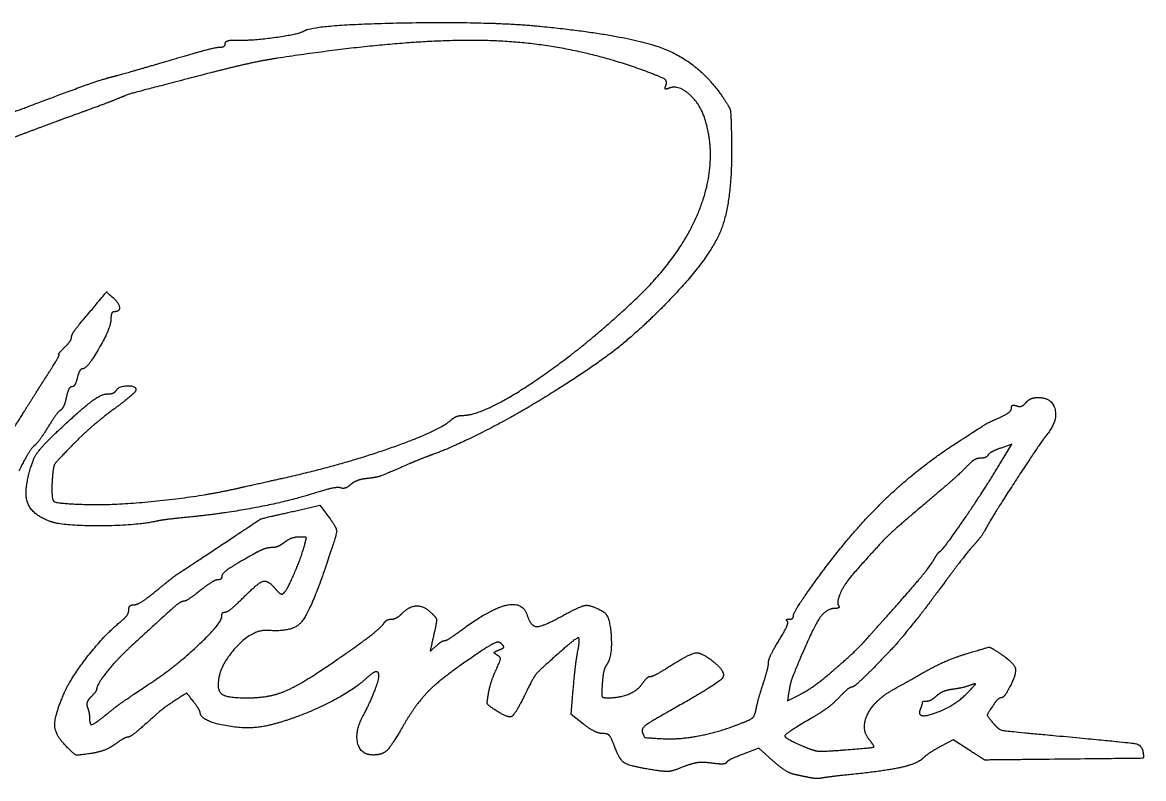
# Model space of a CAD drawing. Extents: x -37878.7 to -37844.7, y -19791.4 to -19769.4.
# Drawn here: x -37850.796 to -37850.044, y -19790.099 to -19789.592 of the extents above; entities that cross this region are included whole.
import ezdxf

# ---------------------------------------------------------------- set-up
doc = ezdxf.new("R2010")
doc.units = 0
doc.layers.add('SH_Data', color=7, linetype='Continuous')

msp = doc.modelspace()

# ---------------------------------------------------------------- linework, layer by layer
at = {"layer": 'SH_Data'}
for points in [[(-37850.13731, -19789.88384), (-37850.13192, -19789.87492), (-37850.13928, -19789.87748)], [(-37850.61462, -19789.92001), (-37850.59662, -19789.91596), (-37850.59195, -19789.92214)], [(-37850.41969, -19790.06283), (-37850.42801, -19790.05648), (-37850.42656, -19790.03943)], [(-37850.28169, -19790.04084), (-37850.28271, -19790.0473), (-37850.27407, -19790.04287)], [(-37850.29272, -19790.08716), (-37850.3019, -19790.07887), (-37850.31246, -19790.08296)], [(-37850.16087, -19790.08016), (-37850.17151, -19790.07335), (-37850.17989, -19790.07786)]]:
    msp.add_lwpolyline(points, dxfattribs=at)
for points in [[(-37850.65122, -19789.60364), (-37850.64164, -19789.60393), (-37850.61065, -19789.59956), (-37850.60722, -19789.59745)], [(-37850.60722, -19789.59745), (-37850.60044, -19789.59325), (-37850.48342, -19789.59096), (-37850.44902, -19789.59434)], [(-37850.44902, -19789.59434), (-37850.38976, -19789.60018), (-37850.34225, -19789.61846), (-37850.32645, -19789.64152)], [(-37850.66397, -19789.60837), (-37850.66191, -19789.60837), (-37850.66022, -19789.60725), (-37850.66022, -19789.60587)], [(-37850.66022, -19789.60587), (-37850.66022, -19789.6045), (-37850.65617, -19789.6035), (-37850.65122, -19789.60364)], [(-37850.37655, -19789.62508), (-37850.42708, -19789.60609), (-37850.53507, -19789.6021), (-37850.62542, -19789.61588)], [(-37850.69697, -19789.61703), (-37850.68088, -19789.61227), (-37850.66603, -19789.60837), (-37850.66397, -19789.60837)], [(-37850.73582, -19789.62817), (-37850.73054, -19789.6268), (-37850.71306, -19789.62179), (-37850.69697, -19789.61703)], [(-37850.62542, -19789.61588), (-37850.63466, -19789.61729), (-37850.65464, -19789.62165), (-37850.66982, -19789.62558)], [(-37850.75982, -19789.63601), (-37850.7519, -19789.63306), (-37850.7411, -19789.62953), (-37850.73582, -19789.62817)], [(-37850.66982, -19789.62558), (-37850.72083, -19789.63878), (-37850.72511, -19789.64), (-37850.73582, -19789.64436)], [(-37850.36422, -19789.63372), (-37850.36325, -19789.6312), (-37850.36669, -19789.62879), (-37850.37655, -19789.62508)], [(-37850.81622, -19789.65659), (-37850.80152, -19789.65151), (-37850.79506, -19789.64915), (-37850.75982, -19789.63601)], [(-37850.36181, -19789.63579), (-37850.36441, -19789.63679), (-37850.36515, -19789.63616), (-37850.36422, -19789.63372)], [(-37850.33845, -19789.6557), (-37850.34167, -19789.64594), (-37850.35613, -19789.63361), (-37850.36181, -19789.63579)], [(-37850.32645, -19789.64152), (-37850.32148, -19789.64876), (-37850.32057, -19789.6531), (-37850.32024, -19789.67096)], [(-37850.73582, -19789.64436), (-37850.73846, -19789.64544), (-37850.74872, -19789.64926), (-37850.75862, -19789.65285)], [(-37850.75862, -19789.65285), (-37850.76852, -19789.65644), (-37850.78364, -19789.66202), (-37850.79222, -19789.66526)], [(-37850.38395, -19789.77689), (-37850.35298, -19789.74747), (-37850.32913, -19789.68394), (-37850.33845, -19789.6557)], [(-37850.79222, -19789.66526), (-37850.8008, -19789.66849), (-37850.817, -19789.6744), (-37850.82822, -19789.67838)], [(-37850.32024, -19789.67096), (-37850.31949, -19789.71174), (-37850.33559, -19789.75144), (-37850.365, -19789.78133)], [(-37850.75802, -19789.79433), (-37850.73948, -19789.77218), (-37850.74018, -19789.77276), (-37850.73609, -19789.77615)], [(-37850.73609, -19789.77615), (-37850.73181, -19789.7797), (-37850.73087, -19789.78597), (-37850.73462, -19789.78597)], [(-37850.50064, -19789.85557), (-37850.48653, -19789.85557), (-37850.41845, -19789.80967), (-37850.38395, -19789.77689)], [(-37850.73462, -19789.78597), (-37850.73594, -19789.78597), (-37850.73702, -19789.78826), (-37850.73702, -19789.79106)], [(-37850.365, -19789.78133), (-37850.38359, -19789.80023), (-37850.41599, -19789.82514), (-37850.44649, -19789.84397)], [(-37850.76342, -19789.80297), (-37850.76342, -19789.80177), (-37850.76099, -19789.79788), (-37850.75802, -19789.79433)], [(-37850.73702, -19789.79106), (-37850.73702, -19789.79661), (-37850.75295, -19789.82437), (-37850.75614, -19789.82437)], [(-37850.76822, -19789.80997), (-37850.76558, -19789.80733), (-37850.76342, -19789.80418), (-37850.76342, -19789.80297)], [(-37850.78097, -19789.83043), (-37850.77544, -19789.82182), (-37850.77139, -19789.81477), (-37850.77197, -19789.81477)], [(-37850.77197, -19789.81477), (-37850.77255, -19789.81477), (-37850.77086, -19789.81261), (-37850.76822, -19789.80997)], [(-37850.75614, -19789.82437), (-37850.75722, -19789.82437), (-37850.75878, -19789.82707), (-37850.75961, -19789.83037)], [(-37850.80302, -19789.86545), (-37850.79642, -19789.8548), (-37850.7865, -19789.83905), (-37850.78097, -19789.83043)], [(-37850.75961, -19789.83037), (-37850.76044, -19789.83367), (-37850.76209, -19789.83637), (-37850.76328, -19789.83637)], [(-37850.76328, -19789.83637), (-37850.76447, -19789.83637), (-37850.76615, -19789.8396), (-37850.76702, -19789.84354)], [(-37850.73942, -19789.84117), (-37850.73694, -19789.84117), (-37850.73424, -19789.84009), (-37850.73342, -19789.83877)], [(-37850.72022, -19789.8384), (-37850.72022, -19789.83951), (-37850.72697, -19789.84542), (-37850.73522, -19789.85153)], [(-37850.73342, -19789.83877), (-37850.73163, -19789.83586), (-37850.72022, -19789.83554), (-37850.72022, -19789.8384)], [(-37850.77182, -19789.86533), (-37850.75615, -19789.85071), (-37850.74336, -19789.84117), (-37850.73942, -19789.84117)], [(-37850.76702, -19789.84354), (-37850.76788, -19789.84749), (-37850.76963, -19789.85136), (-37850.77091, -19789.85215)], [(-37850.44649, -19789.84397), (-37850.46567, -19789.85582), (-37850.50692, -19789.87681), (-37850.52102, -19789.8819)], [(-37850.1288, -19789.84917), (-37850.12692, -19789.84989), (-37850.12408, -19789.84893), (-37850.12251, -19789.84703)], [(-37850.12251, -19789.84703), (-37850.12093, -19789.84513), (-37850.11724, -19789.84357), (-37850.11432, -19789.84357)], [(-37850.11432, -19789.84357), (-37850.10486, -19789.84357), (-37850.10115, -19789.85962), (-37850.10854, -19789.86859)], [(-37850.77091, -19789.85215), (-37850.77218, -19789.85293), (-37850.77599, -19789.85807), (-37850.77938, -19789.86357)], [(-37850.73522, -19789.85153), (-37850.74347, -19789.85763), (-37850.75598, -19789.86849), (-37850.76301, -19789.87566)], [(-37850.14002, -19789.85693), (-37850.13573, -19789.855), (-37850.13222, -19789.85217), (-37850.13222, -19789.85064)], [(-37850.13222, -19789.85064), (-37850.13222, -19789.84911), (-37850.13068, -19789.84845), (-37850.1288, -19789.84917)], [(-37850.62062, -19789.8975), (-37850.58369, -19789.88931), (-37850.51742, -19789.86642), (-37850.50884, -19789.85889)], [(-37850.50884, -19789.85889), (-37850.50675, -19789.85707), (-37850.50306, -19789.85557), (-37850.50064, -19789.85557)], [(-37850.169, -19789.87396), (-37850.15006, -19789.8617), (-37850.14821, -19789.86062), (-37850.14002, -19789.85693)], [(-37850.79316, -19789.89997), (-37850.79041, -19789.88692), (-37850.78426, -19789.87693), (-37850.77182, -19789.86533)], [(-37850.77938, -19789.86357), (-37850.78277, -19789.86907), (-37850.7869, -19789.87466), (-37850.78856, -19789.876)], [(-37850.10854, -19789.86859), (-37850.11268, -19789.87362), (-37850.14553, -19789.92406), (-37850.14868, -19789.93024)], [(-37850.78856, -19789.876), (-37850.79022, -19789.87733), (-37850.79488, -19789.88496), (-37850.79891, -19789.89294)], [(-37850.76301, -19789.87566), (-37850.77374, -19789.8866), (-37850.7759, -19789.89027), (-37850.77643, -19789.89851)], [(-37850.26362, -19789.96647), (-37850.24137, -19789.93567), (-37850.19634, -19789.89164), (-37850.169, -19789.87396)], [(-37850.13928, -19789.87748), (-37850.14332, -19789.87889), (-37850.14723, -19789.88102), (-37850.14797, -19789.88221)], [(-37850.52102, -19789.8819), (-37850.52564, -19789.88357), (-37850.53268, -19789.88636), (-37850.53666, -19789.8881)], [(-37850.18011, -19789.94677), (-37850.17729, -19789.94482), (-37850.14907, -19789.90332), (-37850.13731, -19789.88384)], [(-37850.15329, -19789.88437), (-37850.15548, -19789.88437), (-37850.15947, -19789.8868), (-37850.16215, -19789.88977)], [(-37850.14797, -19789.88221), (-37850.14871, -19789.8834), (-37850.1511, -19789.88437), (-37850.15329, -19789.88437)], [(-37850.53666, -19789.8881), (-37850.55372, -19789.89555), (-37850.55861, -19789.89725), (-37850.56524, -19789.89799)], [(-37850.16215, -19789.88977), (-37850.16483, -19789.89274), (-37850.17728, -19789.9038), (-37850.18982, -19789.91436)], [(-37850.77782, -19789.9268), (-37850.78827, -19789.9229), (-37850.79537, -19789.91047), (-37850.79316, -19789.89997)], [(-37850.77643, -19789.89851), (-37850.77728, -19789.91196), (-37850.77324, -19789.91483), (-37850.75262, -19789.91538)], [(-37850.65422, -19789.905), (-37850.6463, -19789.90322), (-37850.63118, -19789.89984), (-37850.62062, -19789.8975)], [(-37850.56524, -19789.89799), (-37850.5691, -19789.89843), (-37850.57396, -19789.90026), (-37850.57604, -19789.90206)], [(-37850.75262, -19789.91538), (-37850.73337, -19789.9159), (-37850.67554, -19789.9098), (-37850.65422, -19789.905)], [(-37850.58284, -19789.90425), (-37850.58449, -19789.90365), (-37850.59259, -19789.90533), (-37850.60084, -19789.90798)], [(-37850.57604, -19789.90206), (-37850.57812, -19789.90387), (-37850.58118, -19789.90485), (-37850.58284, -19789.90425)], [(-37850.60084, -19789.90798), (-37850.6173, -19789.91326), (-37850.66238, -19789.92175), (-37850.68618, -19789.92405)], [(-37850.18982, -19789.91436), (-37850.20945, -19789.93087), (-37850.22114, -19789.94227), (-37850.23782, -19789.96115)], [(-37850.66862, -19789.94643), (-37850.63697, -19789.9254), (-37850.63558, -19789.92472), (-37850.61462, -19789.92001)], [(-37850.59195, -19789.92214), (-37850.58533, -19789.93089), (-37850.5855, -19789.93577), (-37850.59323, -19789.95832)], [(-37850.70658, -19789.92667), (-37850.7203, -19789.92971), (-37850.76979, -19789.92981), (-37850.77782, -19789.9268)], [(-37850.68618, -19789.92405), (-37850.69452, -19789.92485), (-37850.7037, -19789.92603), (-37850.70658, -19789.92667)], [(-37850.61059, -19789.93725), (-37850.61347, -19789.93729), (-37850.61792, -19789.93891), (-37850.62048, -19789.94085)], [(-37850.60729, -19789.94377), (-37850.6056, -19789.93799), (-37850.60601, -19789.93718), (-37850.61059, -19789.93725)], [(-37850.14868, -19789.93024), (-37850.15044, -19789.93369), (-37850.15433, -19789.93915), (-37850.15732, -19789.94238)], [(-37850.62921, -19789.94437), (-37850.63145, -19789.94437), (-37850.63583, -19789.94578), (-37850.63895, -19789.9475)], [(-37850.62048, -19789.94085), (-37850.62305, -19789.94279), (-37850.62697, -19789.94437), (-37850.62921, -19789.94437)], [(-37850.62198, -19789.97557), (-37850.62018, -19789.97557), (-37850.61042, -19789.95443), (-37850.60729, -19789.94377)], [(-37850.15732, -19789.94238), (-37850.1603, -19789.9456), (-37850.16921, -19789.95695), (-37850.1771, -19789.96759)], [(-37850.70785, -19789.97435), (-37850.69413, -19789.96328), (-37850.69609, -19789.96467), (-37850.66862, -19789.94643)], [(-37850.63895, -19789.9475), (-37850.65336, -19789.95545), (-37850.66262, -19789.96183), (-37850.66262, -19789.96381)], [(-37850.21532, -19789.98973), (-37850.19998, -19789.97261), (-37850.18645, -19789.95625), (-37850.18403, -19789.95191)], [(-37850.18403, -19789.95191), (-37850.18282, -19789.94974), (-37850.18106, -19789.94743), (-37850.18011, -19789.94677)], [(-37850.59323, -19789.95832), (-37850.60347, -19789.98822), (-37850.61546, -19790.00129), (-37850.63142, -19789.99993)], [(-37850.66528, -19789.96597), (-37850.66674, -19789.96597), (-37850.67202, -19789.96921), (-37850.67702, -19789.97317)], [(-37850.66262, -19789.96381), (-37850.66262, -19789.965), (-37850.66382, -19789.96597), (-37850.66528, -19789.96597)], [(-37850.64822, -19789.97797), (-37850.63809, -19789.96784), (-37850.63156, -19789.96602), (-37850.62662, -19789.97197)], [(-37850.27862, -19789.9898), (-37850.27862, -19789.98839), (-37850.27187, -19789.97789), (-37850.26362, -19789.96647)], [(-37850.23782, -19789.96115), (-37850.24367, -19789.96776), (-37850.24995, -19789.98062), (-37850.24849, -19789.98298)], [(-37850.1771, -19789.96759), (-37850.185, -19789.97824), (-37850.19266, -19789.98844), (-37850.19413, -19789.99026)], [(-37850.72165, -19789.98277), (-37850.7198, -19789.98277), (-37850.71359, -19789.97898), (-37850.70785, -19789.97435)], [(-37850.67702, -19789.97317), (-37850.68202, -19789.97713), (-37850.68704, -19789.98038), (-37850.68817, -19789.98038)], [(-37850.62662, -19789.97197), (-37850.62498, -19789.97395), (-37850.62289, -19789.97557), (-37850.62198, -19789.97557)], [(-37850.72502, -19789.9862), (-37850.72502, -19789.98431), (-37850.72351, -19789.98277), (-37850.72165, -19789.98277)], [(-37850.68817, -19789.98038), (-37850.69006, -19789.9804), (-37850.69854, -19789.98765), (-37850.72382, -19790.0109)], [(-37850.66022, -19789.98757), (-37850.6589, -19789.98757), (-37850.6535, -19789.98325), (-37850.64822, -19789.97797)], [(-37850.50346, -19790.00105), (-37850.48322, -19789.98587), (-37850.4605, -19789.98027), (-37850.45751, -19789.98971)], [(-37850.73045, -19789.994), (-37850.72747, -19789.99159), (-37850.72502, -19789.98808), (-37850.72502, -19789.9862)], [(-37850.66262, -19789.9907), (-37850.66262, -19789.98898), (-37850.66154, -19789.98757), (-37850.66022, -19789.98757)], [(-37850.54868, -19789.99237), (-37850.54686, -19789.99237), (-37850.54361, -19789.99062), (-37850.54147, -19789.98847)], [(-37850.54147, -19789.98847), (-37850.5365, -19789.9835), (-37850.52651, -19789.98346), (-37850.52159, -19789.98838)], [(-37850.52159, -19789.98838), (-37850.51841, -19789.99155), (-37850.5182, -19789.99403), (-37850.52029, -19790.00317)], [(-37850.45751, -19789.98971), (-37850.4551, -19789.99729), (-37850.44701, -19789.99742), (-37850.43373, -19789.99007)], [(-37850.43373, -19789.99007), (-37850.42177, -19789.98346), (-37850.41453, -19789.98274), (-37850.40631, -19789.98735)], [(-37850.40631, -19789.98735), (-37850.40195, -19789.98979), (-37850.40026, -19790.0178), (-37850.40416, -19790.02298)], [(-37850.28142, -19789.99237), (-37850.27988, -19789.99237), (-37850.27862, -19789.99122), (-37850.27862, -19789.9898)], [(-37850.25076, -19789.98517), (-37850.25708, -19789.98517), (-37850.26663, -19790.00035), (-37850.27868, -19790.02957)], [(-37850.24849, -19789.98298), (-37850.24775, -19789.98419), (-37850.24877, -19789.98517), (-37850.25076, -19789.98517)], [(-37850.23092, -19790.0072), (-37850.22779, -19790.00367), (-37850.22077, -19789.9958), (-37850.21532, -19789.98973)], [(-37850.19413, -19789.99026), (-37850.20741, -19790.00668), (-37850.21196, -19790.01184), (-37850.22385, -19790.02402)], [(-37850.76852, -19790.04225), (-37850.76403, -19790.03178), (-37850.7408, -19790.00234), (-37850.73045, -19789.994)], [(-37850.70869, -19790.03415), (-37850.69311, -19790.02375), (-37850.66262, -19789.99499), (-37850.66262, -19789.9907)], [(-37850.59662, -19790.02725), (-37850.57803, -19790.01488), (-37850.55564, -19789.9982), (-37850.55391, -19789.99543)], [(-37850.55391, -19789.99543), (-37850.55285, -19789.99375), (-37850.5505, -19789.99237), (-37850.54868, -19789.99237)], [(-37850.28839, -19790.00667), (-37850.28452, -19790.00038), (-37850.282, -19789.99459), (-37850.28279, -19789.9938)], [(-37850.28279, -19789.9938), (-37850.28358, -19789.99302), (-37850.28296, -19789.99237), (-37850.28142, -19789.99237)], [(-37850.63142, -19789.99993), (-37850.64182, -19789.99905), (-37850.66502, -19790.02443), (-37850.66502, -19790.03668)], [(-37850.52029, -19790.00317), (-37850.52263, -19790.01343), (-37850.52253, -19790.01391), (-37850.51872, -19790.01046)], [(-37850.51288, -19790.00677), (-37850.5119, -19790.00677), (-37850.50767, -19790.00419), (-37850.50346, -19790.00105)], [(-37850.42359, -19790.01457), (-37850.42176, -19790.00513), (-37850.42437, -19790.0047), (-37850.43367, -19790.0129)], [(-37850.72382, -19790.0109), (-37850.73294, -19790.01928), (-37850.74662, -19790.03633), (-37850.74662, -19790.03932)], [(-37850.51872, -19790.01046), (-37850.51648, -19790.00843), (-37850.51385, -19790.00677), (-37850.51288, -19790.00677)], [(-37850.47478, -19790.00886), (-37850.47659, -19790.00704), (-37850.48249, -19790.0098), (-37850.49498, -19790.0183)], [(-37850.47642, -19790.01303), (-37850.47345, -19790.01188), (-37850.47297, -19790.01067), (-37850.47478, -19790.00886)], [(-37850.43367, -19790.0129), (-37850.4496, -19790.02695), (-37850.45332, -19790.03136), (-37850.45883, -19790.0427)], [(-37850.29541, -19790.02144), (-37850.29542, -19790.0196), (-37850.29226, -19790.01296), (-37850.28839, -19790.00667)], [(-37850.25102, -19790.02604), (-37850.2431, -19790.01921), (-37850.23406, -19790.01074), (-37850.23092, -19790.0072)], [(-37850.16173, -19790.01534), (-37850.14767, -19790.01113), (-37850.1465, -19790.0111), (-37850.14062, -19790.01495)], [(-37850.49498, -19790.0183), (-37850.51473, -19790.03174), (-37850.53192, -19790.04878), (-37850.54025, -19790.06317)], [(-37850.47765, -19790.01648), (-37850.47984, -19790.01512), (-37850.47952, -19790.01422), (-37850.47642, -19790.01303)], [(-37850.47834, -19790.02635), (-37850.47546, -19790.02007), (-37850.47531, -19790.01792), (-37850.47765, -19790.01648)], [(-37850.42656, -19790.03943), (-37850.42576, -19790.03005), (-37850.42442, -19790.01886), (-37850.42359, -19790.01457)], [(-37850.36104, -19790.02357), (-37850.34807, -19790.01535), (-37850.3405, -19790.01455), (-37850.33281, -19790.0206)], [(-37850.19102, -19790.02802), (-37850.1831, -19790.02351), (-37850.16992, -19790.0178), (-37850.16173, -19790.01534)], [(-37850.14062, -19790.01495), (-37850.13101, -19790.02125), (-37850.1286, -19790.02865), (-37850.13325, -19790.03764)], [(-37850.64508, -19790.04517), (-37850.63203, -19790.04517), (-37850.61295, -19790.03811), (-37850.59662, -19790.02725)], [(-37850.55702, -19790.03048), (-37850.55702, -19790.02742), (-37850.56099, -19790.0279), (-37850.56465, -19790.03141)], [(-37850.48342, -19790.04196), (-37850.48264, -19790.03779), (-37850.48036, -19790.03076), (-37850.47834, -19790.02635)], [(-37850.40416, -19790.02298), (-37850.4054, -19790.02463), (-37850.40671, -19790.0303), (-37850.40707, -19790.03558)], [(-37850.37457, -19790.03077), (-37850.37337, -19790.03077), (-37850.36728, -19790.02753), (-37850.36104, -19790.02357)], [(-37850.33281, -19790.0206), (-37850.32313, -19790.02821), (-37850.32998, -19790.03613), (-37850.36156, -19790.05386)], [(-37850.29893, -19790.03557), (-37850.29699, -19790.02963), (-37850.29541, -19790.02327), (-37850.29541, -19790.02144)], [(-37850.27407, -19790.04287), (-37850.26931, -19790.04043), (-37850.25894, -19790.03286), (-37850.25102, -19790.02604)], [(-37850.22385, -19790.02402), (-37850.23134, -19790.03169), (-37850.23836, -19790.03797), (-37850.23945, -19790.03797)], [(-37850.21058, -19790.03904), (-37850.20775, -19790.0375), (-37850.19894, -19790.03254), (-37850.19102, -19790.02802)], [(-37850.74021, -19790.05648), (-37850.73268, -19790.05039), (-37850.72743, -19790.04666), (-37850.70869, -19790.03415)], [(-37850.56465, -19790.03141), (-37850.57422, -19790.04056), (-37850.61297, -19790.05935), (-37850.63142, -19790.06378)], [(-37850.5676, -19790.05717), (-37850.56347, -19790.0495), (-37850.55702, -19790.03322), (-37850.55702, -19790.03048)], [(-37850.40707, -19790.03558), (-37850.40759, -19790.04316), (-37850.40689, -19790.04517), (-37850.40376, -19790.04517)], [(-37850.38017, -19790.03565), (-37850.37829, -19790.03296), (-37850.37577, -19790.03077), (-37850.37457, -19790.03077)], [(-37850.3037, -19790.05263), (-37850.30301, -19790.04919), (-37850.30087, -19790.04151), (-37850.29893, -19790.03557)], [(-37850.27868, -19790.02957), (-37850.27977, -19790.03221), (-37850.28112, -19790.03728), (-37850.28169, -19790.04084)], [(-37850.76685, -19790.07796), (-37850.77446, -19790.07035), (-37850.77506, -19790.05752), (-37850.76852, -19790.04225)], [(-37850.74662, -19790.03932), (-37850.74662, -19790.04009), (-37850.74831, -19790.0424), (-37850.75036, -19790.04445)], [(-37850.68162, -19790.04773), (-37850.68608, -19790.04192), (-37850.68616, -19790.04191), (-37850.69291, -19790.04634)], [(-37850.66502, -19790.03668), (-37850.66502, -19790.04184), (-37850.65721, -19790.04517), (-37850.64508, -19790.04517)], [(-37850.47881, -19790.05349), (-37850.48379, -19790.05023), (-37850.48458, -19790.04825), (-37850.48342, -19790.04196)], [(-37850.45883, -19790.0427), (-37850.4655, -19790.05641), (-37850.47035, -19790.05903), (-37850.47881, -19790.05349)], [(-37850.40376, -19790.04517), (-37850.39544, -19790.04517), (-37850.38345, -19790.04033), (-37850.38017, -19790.03565)], [(-37850.23945, -19790.03797), (-37850.24055, -19790.03797), (-37850.24439, -19790.0411), (-37850.24801, -19790.04493)], [(-37850.22764, -19790.07343), (-37850.23371, -19790.06601), (-37850.22391, -19790.04626), (-37850.21058, -19790.03904)], [(-37850.19366, -19790.05331), (-37850.19616, -19790.05984), (-37850.17069, -19790.05088), (-37850.16222, -19790.04225)], [(-37850.17164, -19790.03945), (-37850.17549, -19790.03996), (-37850.18044, -19790.04199), (-37850.18263, -19790.04397)], [(-37850.15982, -19790.03672), (-37850.16246, -19790.03771), (-37850.16778, -19790.03894), (-37850.17164, -19790.03945)], [(-37850.16222, -19790.04225), (-37850.15674, -19790.03666), (-37850.15617, -19790.03535), (-37850.15982, -19790.03672)], [(-37850.13325, -19790.03764), (-37850.13539, -19790.04178), (-37850.13808, -19790.04517), (-37850.13921, -19790.04517)], [(-37850.75036, -19790.04445), (-37850.75242, -19790.04651), (-37850.7535, -19790.04976), (-37850.75276, -19790.05168)], [(-37850.69291, -19790.04634), (-37850.70114, -19790.05173), (-37850.70369, -19790.05375), (-37850.7149, -19790.06377)], [(-37850.67708, -19790.05511), (-37850.67711, -19790.05426), (-37850.67915, -19790.05094), (-37850.68162, -19790.04773)], [(-37850.24801, -19790.04493), (-37850.25162, -19790.04875), (-37850.25971, -19790.05487), (-37850.266, -19790.05852)], [(-37850.19222, -19790.04857), (-37850.19222, -19790.04913), (-37850.19287, -19790.05126), (-37850.19366, -19790.05331)], [(-37850.18941, -19790.04757), (-37850.19096, -19790.04757), (-37850.19222, -19790.04802), (-37850.19222, -19790.04857)], [(-37850.18263, -19790.04397), (-37850.18481, -19790.04595), (-37850.18787, -19790.04757), (-37850.18941, -19790.04757)], [(-37850.13921, -19790.04517), (-37850.14034, -19790.04517), (-37850.14299, -19790.04779), (-37850.14508, -19790.05099)], [(-37850.75276, -19790.05168), (-37850.75203, -19790.05359), (-37850.75142, -19790.0567), (-37850.75142, -19790.05857)], [(-37850.75142, -19790.05857), (-37850.75142, -19790.06343), (-37850.748, -19790.06279), (-37850.74021, -19790.05648)], [(-37850.63142, -19790.06378), (-37850.64429, -19790.06688), (-37850.67688, -19790.06069), (-37850.67708, -19790.05511)], [(-37850.56088, -19790.08357), (-37850.56928, -19790.08357), (-37850.5733, -19790.06777), (-37850.5676, -19790.05717)], [(-37850.36156, -19790.05386), (-37850.3748, -19790.06128), (-37850.38101, -19790.0661), (-37850.38017, -19790.06829)], [(-37850.31638, -19790.06328), (-37850.30759, -19790.0599), (-37850.30466, -19790.05744), (-37850.3037, -19790.05263)], [(-37850.14508, -19790.05099), (-37850.14859, -19790.05634), (-37850.14856, -19790.05721), (-37850.14474, -19790.06193)], [(-37850.7149, -19790.06377), (-37850.7197, -19790.06806), (-37850.72452, -19790.07157), (-37850.72562, -19790.07157)], [(-37850.54025, -19790.06317), (-37850.54841, -19790.07728), (-37850.55477, -19790.08357), (-37850.56088, -19790.08357)], [(-37850.40668, -19790.06917), (-37850.40926, -19790.06917), (-37850.41512, -19790.06632), (-37850.41969, -19790.06283)], [(-37850.36622, -19790.07261), (-37850.3557, -19790.07322), (-37850.32956, -19790.06833), (-37850.31638, -19790.06328)], [(-37850.266, -19790.05852), (-37850.28394, -19790.06894), (-37850.28496, -19790.07222), (-37850.27202, -19790.07776)], [(-37850.14474, -19790.06193), (-37850.14108, -19790.06645), (-37850.13611, -19790.06747), (-37850.10221, -19790.0706)], [(-37850.72562, -19790.07157), (-37850.72672, -19790.07157), (-37850.73055, -19790.0737), (-37850.73412, -19790.0763)], [(-37850.39916, -19790.07697), (-37850.40104, -19790.0718), (-37850.40357, -19790.06917), (-37850.40668, -19790.06917)], [(-37850.38017, -19790.06829), (-37850.37886, -19790.0717), (-37850.37816, -19790.07191), (-37850.36622, -19790.07261)], [(-37850.10221, -19790.0706), (-37850.05313, -19790.07514), (-37850.04486, -19790.07668), (-37850.04394, -19790.08147)], [(-37850.75065, -19790.08258), (-37850.75935, -19790.08392), (-37850.7615, -19790.08331), (-37850.76685, -19790.07796)], [(-37850.73412, -19790.0763), (-37850.7377, -19790.0789), (-37850.74514, -19790.08173), (-37850.75065, -19790.08258)], [(-37850.3738, -19790.09349), (-37850.38882, -19790.09108), (-37850.39566, -19790.08663), (-37850.39916, -19790.07697)], [(-37850.27202, -19790.07776), (-37850.26519, -19790.08069), (-37850.25873, -19790.08127), (-37850.24522, -19790.08019)], [(-37850.24522, -19790.08019), (-37850.22569, -19790.07863), (-37850.22394, -19790.07795), (-37850.22764, -19790.07343)], [(-37850.17989, -19790.07786), (-37850.1845, -19790.08034), (-37850.18977, -19790.08387), (-37850.1916, -19790.0857)], [(-37850.11422, -19790.08658), (-37850.14995, -19790.08696), (-37850.15031, -19790.08691), (-37850.16087, -19790.08016)], [(-37850.31246, -19790.08296), (-37850.31827, -19790.08521), (-37850.32335, -19790.08777), (-37850.32374, -19790.08866)], [(-37850.27808, -19790.09662), (-37850.28109, -19790.09597), (-37850.28767, -19790.09172), (-37850.29272, -19790.08716)], [(-37850.1916, -19790.0857), (-37850.19534, -19790.08943), (-37850.21681, -19790.0943), (-37850.24022, -19790.09671)], [(-37850.04394, -19790.08147), (-37850.04313, -19790.0857), (-37850.04508, -19790.08584), (-37850.11422, -19790.08658)], [(-37850.3527, -19790.09156), (-37850.35968, -19790.09435), (-37850.36524, -19790.09486), (-37850.3738, -19790.09349)], [(-37850.33384, -19790.08902), (-37850.33958, -19790.08825), (-37850.34689, -19790.08924), (-37850.3527, -19790.09156)], [(-37850.32374, -19790.08866), (-37850.32414, -19790.08955), (-37850.32868, -19790.08972), (-37850.33384, -19790.08902)], [(-37850.26782, -19790.09877), (-37850.27046, -19790.09823), (-37850.27508, -19790.09726), (-37850.27808, -19790.09662)], [(-37850.25942, -19790.09904), (-37850.2614, -19790.09943), (-37850.26518, -19790.09931), (-37850.26782, -19790.09877)], [(-37850.24022, -19790.09671), (-37850.2488, -19790.09759), (-37850.25744, -19790.09864), (-37850.25942, -19790.09904)]]:
    msp.add_open_spline(points, degree=2, dxfattribs=at)

doc.saveas('drawing.dxf')
